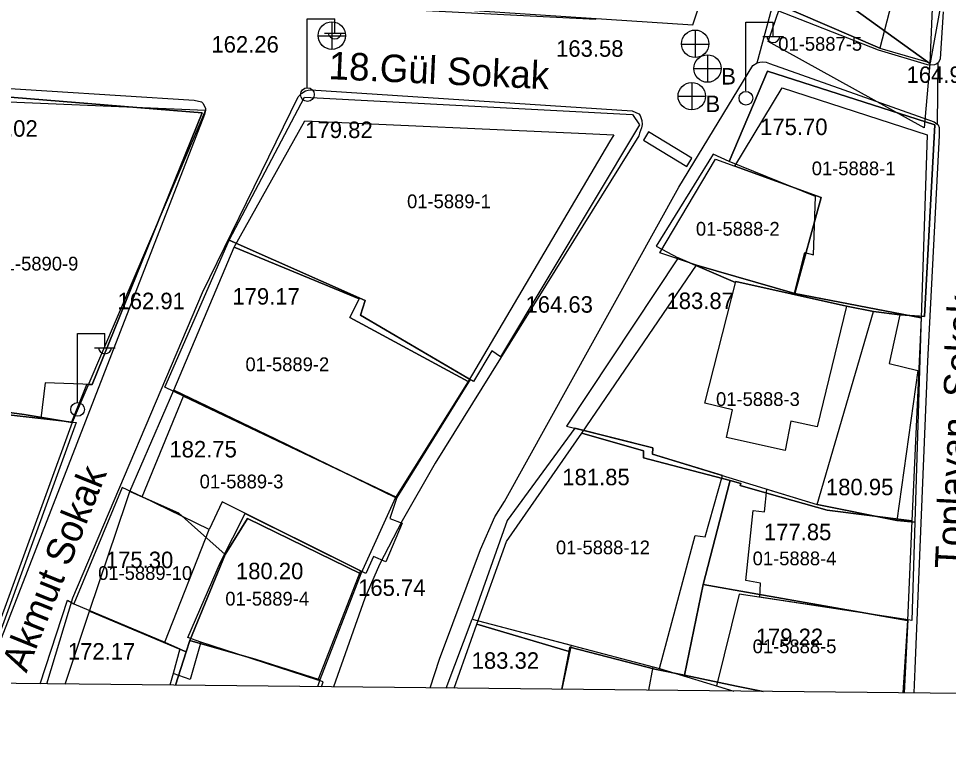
# Model space of a CAD drawing. Extents: x 419101 to 420177, y 4451541 to 4452254.
# Drawn here: x 419684.2 to 419751.9, y 4451540.5 to 4451594 of the extents above; entities that cross this region are included whole.
import ezdxf

# ---------------------------------------------------------------- set-up
doc = ezdxf.new("R2010")
doc.units = 0
for name, color, linetype in [('0_ÖNERİ_LEJAND', 7, 'Continuous'), ('2_KADASTRO', 7, 'Continuous'), ('3_HALİHAZIR', 7, 'Continuous')]:
    doc.layers.add(name, color=color, linetype=linetype)

msp = doc.modelspace()

# ---------------------------------------------------------------- linework, layer by layer
at = {"layer": '0_ÖNERİ_LEJAND'}
msp.add_lwpolyline([(419108.722, 4452245.778), (420173.096, 4452234.536), (420165.768, 4451540.511), (419101.295, 4451551.753)], close=True, dxfattribs=at)
at = {"layer": '2_KADASTRO'}
for points in [[(419740.661, 4451597.873), (419740.857, 4451598.524), (419741.759, 4451601.527), (419750.754, 4451595.919), (419750.522, 4451590.735)], [(419738.759, 4451592.334), (419740.661, 4451597.873), (419750.522, 4451590.735), (419750.125, 4451586.056)], [(419736.344, 4451583.268), (419739.792, 4451588.959), (419750.332, 4451585.552), (419749.889, 4451572.209), (419740.699, 4451573.984), (419742.625, 4451580.989)], [(419677.543, 4451566.054), (419677.767, 4451568.581), (419678.147, 4451572.97), (419679.455, 4451588.108), (419697.798, 4451587.341), (419695.85, 4451582.777), (419688.089, 4451564.592), (419684.607, 4451565.174), (419680.458, 4451565.739), (419679.064, 4451565.89), (419677.876, 4451566.022)], [(419699.89, 4451577.369), (419705.023, 4451586.569), (419725.487, 4451585.643), (419727.527, 4451585.55), (419727.217, 4451585.022), (419716.929, 4451567.596), (419708.311, 4451572.257), (419708.983, 4451573.598)], [(419730.87, 4451576.962), (419734.935, 4451583.779), (419736.344, 4451583.268), (419742.625, 4451580.989), (419740.699, 4451573.984), (419733.55, 4451576.052)], [(419695.496, 4451566.944), (419699.89, 4451577.369), (419708.983, 4451573.598), (419708.311, 4451572.257), (419716.929, 4451567.596), (419711.637, 4451559.137), (419702.916, 4451563.384)], [(419725.201, 4451563.831), (419733.55, 4451576.052), (419740.699, 4451573.984), (419749.889, 4451572.209), (419749.233, 4451557.452), (419743.051, 4451558.228), (419738.837, 4451559.408), (419736.717, 4451560.014), (419736.773, 4451560.167), (419735.987, 4451560.374), (419733.31, 4451561.078), (419729.685, 4451562.031), (419729.677, 4451562.548)], [(419692.295, 4451559.575), (419695.496, 4451566.944), (419702.916, 4451563.384), (419711.637, 4451559.137), (419709.106, 4451553.575), (419700.863, 4451557.608), (419699.22, 4451555.001), (419696.771, 4451557.179), (419695.85, 4451557.998), (419692.369, 4451559.542)], [(419667.481, 4451554.978), (419669.133, 4451559.184), (419674.133, 4451557.898), (419676.343, 4451557.329), (419677.105, 4451557.133), (419677.543, 4451566.054), (419677.876, 4451566.022), (419679.064, 4451565.89), (419680.458, 4451565.739), (419684.607, 4451565.174), (419688.089, 4451564.592), (419682.03, 4451547.998), (419674.679, 4451550.957), (419674.989, 4451551.802), (419672.575, 4451552.823), (419667.626, 4451554.917)], [(419717.545, 4451549.917), (419719.716, 4451555.926), (419725.201, 4451563.831), (419729.677, 4451562.548), (419729.685, 4451562.031), (419733.31, 4451561.078), (419735.987, 4451560.374), (419735.946, 4451560.214), (419734.037, 4451552.805), (419732.673, 4451546.196), (419730.5, 4451546.65), (419724.329, 4451548.257), (419724.265, 4451547.927)], [(419734.037, 4451552.805), (419735.946, 4451560.214), (419735.987, 4451560.374), (419736.773, 4451560.167), (419736.717, 4451560.014), (419738.837, 4451559.408), (419743.051, 4451558.228), (419749.233, 4451557.452), (419748.906, 4451550.185), (419737.602, 4451552.177)], [(419689.362, 4451550.868), (419689.363, 4451550.87), (419692.049, 4451558.846), (419692.295, 4451559.575), (419692.369, 4451559.542), (419695.85, 4451557.998), (419696.771, 4451557.179), (419699.22, 4451555.001), (419696.657, 4451548.733), (419696.388, 4451547.916)], [(419696.657, 4451548.733), (419699.22, 4451555.001), (419700.863, 4451557.608), (419709.106, 4451553.575), (419706.121, 4451545.875), (419701.493, 4451547.342)]]:
    msp.add_lwpolyline(points, close=True, dxfattribs=at)
for points in [[(419738.405, 4451545.025), (419736.447, 4451545.406), (419732.673, 4451546.196), (419734.037, 4451552.805), (419737.602, 4451552.177), (419748.906, 4451550.185), (419748.557, 4451544.918)], [(419687.574, 4451545.562), (419689.362, 4451550.868), (419696.388, 4451547.916), (419695.611, 4451545.477)], [(419715.913, 4451545.262), (419717.545, 4451549.917), (419724.265, 4451547.927), (419723.743, 4451545.18)], [(419695.611, 4451545.477), (419696.388, 4451547.916), (419696.657, 4451548.733), (419701.493, 4451547.342), (419706.121, 4451545.875), (419705.962, 4451545.367)], [(419723.743, 4451545.18), (419724.265, 4451547.927), (419724.329, 4451548.257), (419730.5, 4451546.65), (419732.673, 4451546.196), (419736.447, 4451545.406), (419738.405, 4451545.025)]]:
    msp.add_lwpolyline(points, dxfattribs=at)
at = {"layer": '3_HALİHAZIR'}
for p, q in [((419705.211, 4451588.994), (419705.211, 4451593.995)), ((419705.211, 4451593.995), (419707.211, 4451593.995)), ((419707.012, 4451591.757), (419707.012, 4451593.757)), ((419707.211, 4451592.995), (419707.211, 4451593.995)), ((419737.13, 4451588.735), (419737.13, 4451593.735)), ((419737.13, 4451593.735), (419739.13, 4451593.735)), ((419739.13, 4451592.735), (419739.13, 4451593.735)), ((419706.451, 4451592.955), (419707.951, 4451592.955)), ((419733.461, 4451591.164), (419733.461, 4451593.164)), ((419705.992, 4451592.747), (419707.992, 4451592.747)), ((419732.441, 4451592.154), (419734.441, 4451592.154)), ((419738.37, 4451592.695), (419739.87, 4451592.695)), ((419734.343, 4451591.368), (419734.343, 4451589.368)), ((419733.343, 4451590.368), (419735.343, 4451590.368)), ((419733.198, 4451589.361), (419733.198, 4451587.361)), ((419732.198, 4451588.361), (419734.198, 4451588.361)), ((419688.48, 4451566.078), (419688.48, 4451571.078)), ((419688.48, 4451571.078), (419690.48, 4451571.078)), ((419690.48, 4451570.078), (419690.48, 4451571.078)), ((419689.72, 4451570.038), (419691.22, 4451570.038))]:
    msp.add_line(p, q, dxfattribs=at)
for points in [[(419716.7, 4451607.892), (419716.269, 4451594.679), (419733.28, 4451593.543), (419738.021, 4451607.716), (419736.173, 4451608.415), (419731.591, 4451608.916), (419725.083, 4451609.156), (419724.836, 4451607.392)], [(419740.298, 4451598.94), (419748.072, 4451596.466), (419746.884, 4451591.864), (419739.049, 4451595.221)], [(419746.884, 4451591.864), (419750.581, 4451590.782), (419751.444, 4451595.607), (419748.072, 4451596.466), (419740.298, 4451598.94), (419739.049, 4451595.221)], [(419735.934, 4451583.606), (419734.755, 4451584.132), (419730.612, 4451577.435), (419732.215, 4451576.599), (419736.386, 4451574.798), (419736.406, 4451574.876), (419740.648, 4451573.927), (419744.461, 4451573.075), (419746.439, 4451572.673), (419748.357, 4451572.436), (419749.908, 4451572.344), (419750.151, 4451572.329), (419750.9, 4451586.272), (419738.716, 4451590.18)], [(419740.648, 4451573.927), (419741.435, 4451576.968), (419742.071, 4451576.815), (419742.21, 4451581.043), (419735.934, 4451583.606), (419738.716, 4451590.18), (419750.9, 4451586.272), (419750.151, 4451572.329), (419748.357, 4451572.436), (419746.439, 4451572.673), (419744.461, 4451573.075)], [(419679.1, 4451588.654), (419697.55, 4451587.148), (419689.536, 4451567.364), (419686.117, 4451567.484), (419685.822, 4451564.902), (419680.012, 4451565.557), (419680.181, 4451566.914), (419679.727, 4451567.031), (419679.731, 4451568.117), (419679.093, 4451568.172), (419679.168, 4451572.86), (419679.537, 4451573.025), (419679.696, 4451575.775), (419680.433, 4451575.743), (419680.558, 4451578.675), (419678.474, 4451578.738)], [(419688.068, 4451564.648), (419689.148, 4451567.378), (419689.536, 4451567.364), (419697.55, 4451587.148), (419679.1, 4451588.654), (419678.474, 4451578.738), (419680.558, 4451578.675), (419680.433, 4451575.743), (419679.696, 4451575.775), (419679.537, 4451573.025), (419679.168, 4451572.86), (419679.093, 4451568.172), (419679.731, 4451568.117), (419679.727, 4451567.031), (419680.181, 4451566.914), (419680.012, 4451565.557), (419685.822, 4451564.902)], [(419705.016, 4451588.283), (419728.892, 4451587.031), (419729.403, 4451586.271), (419719.285, 4451569.389), (419718.649, 4451569.821), (419717.315, 4451567.595), (419709.085, 4451572.405), (419709.423, 4451573.476), (419699.518, 4451577.884)], [(419729.676, 4451585.144), (419732.835, 4451583.231), (419733.203, 4451583.839), (419730.044, 4451585.752)], [(419696.193, 4451566.515), (419694.844, 4451567.171), (419699.518, 4451577.884), (419709.423, 4451573.476), (419709.085, 4451572.405), (419717.064, 4451567.742), (419711.73, 4451559.151)], [(419736.386, 4451574.798), (419732.215, 4451576.599), (419724.077, 4451564.346), (419730.366, 4451562.746), (419730.347, 4451562.286), (419742.319, 4451558.639), (419746.439, 4451572.673), (419744.461, 4451573.075), (419736.406, 4451574.876)], [(419736.406, 4451574.876), (419744.461, 4451573.075), (419742.325, 4451564.293), (419740.414, 4451564.697), (419739.988, 4451562.563), (419735.738, 4451563.501), (419736.16, 4451565.523), (419734.155, 4451566.015)], [(419746.439, 4451572.673), (419748.357, 4451572.436), (419747.578, 4451568.907), (419749.665, 4451568.383), (419748.137, 4451557.465), (419742.319, 4451558.639)], [(419749.908, 4451572.344), (419749.438, 4451557.357), (419748.137, 4451557.465), (419742.319, 4451558.639), (419746.439, 4451572.673), (419748.357, 4451572.436)], [(419696.193, 4451566.515), (419711.734, 4451559.149), (419711.223, 4451557.612), (419712.114, 4451557.281), (419710.921, 4451554.451), (419710.019, 4451554.838), (419709.479, 4451553.608), (419699.01, 4451558.82), (419698.062, 4451556.815), (419693.193, 4451559.196)], [(419724.679, 4451564.192), (419719.771, 4451557.464), (419717.202, 4451550.274), (419730.843, 4451546.703), (419733.449, 4451556.376), (419734.181, 4451556.289), (419735.437, 4451560.735), (419730.347, 4451562.286), (419730.366, 4451562.746)], [(419693.193, 4451559.196), (419691.732, 4451559.858), (419688.211, 4451551.407), (419694.83, 4451548.615), (419698.062, 4451556.815)], [(419738.144, 4451551.887), (419738.202, 4451552.911), (419737.127, 4451553.097), (419737.664, 4451558.195), (419738.506, 4451558.089), (419738.677, 4451559.748), (419742.319, 4451558.639), (419748.137, 4451557.465), (419749.438, 4451557.357), (419749.215, 4451550.191), (419748.951, 4451550.227)], [(419697.46, 4451548.6), (419696.501, 4451548.961), (419698.879, 4451554.441), (419700.683, 4451557.987), (419709.083, 4451553.805), (419705.972, 4451545.849)]]:
    msp.add_lwpolyline(points, close=True, dxfattribs=at)
for points in [[(419751.505, 4451594.501), (419751.275, 4451591.088), (419751.165, 4451590.798), (419751.049, 4451590.719), (419750.863, 4451590.629), (419750.596, 4451590.627), (419750.373, 4451590.65), (419746.786, 4451591.717), (419738.853, 4451594.81), (419738.704, 4451594.942), (419738.571, 4451595.116), (419738.542, 4451595.412), (419738.612, 4451595.746), (419739.311, 4451597.988)], [(419726.207, 4451593.946), (419719.512, 4451594.268), (419713.871, 4451594.562)], [(419737.973, 4451590.791), (419739.032, 4451594.74)], [(419714.151, 4451545.281), (419714.83, 4451547.368), (419717.81, 4451555.364), (419718.868, 4451557.722), (419719.561, 4451558.856), (419732.258, 4451581.725), (419737.655, 4451590.58), (419737.973, 4451590.791), (419738.157, 4451590.839), (419738.326, 4451590.86), (419738.62, 4451590.834), (419738.867, 4451590.725), (419750.857, 4451586.494), (419751.142, 4451586.272), (419751.218, 4451586.086), (419751.222, 4451585.833), (419751.221, 4451585.483), (419750.365, 4451569.07), (419749.436, 4451546.659), (419749.361, 4451544.909)], [(419751.117, 4451590.766), (419751.062, 4451586.334)], [(419680.849, 4451589.097), (419696.985, 4451588.064), (419697.514, 4451587.957), (419697.594, 4451587.841), (419697.803, 4451587.481), (419697.796, 4451587.313), (419697.728, 4451587.035), (419681.637, 4451545.624)], [(419686.237, 4451545.576), (419688.14, 4451551.826), (419697.578, 4451574.062), (419704.538, 4451588.314), (419704.816, 4451588.569), (419705.076, 4451588.741), (419705.261, 4451588.803), (419705.459, 4451588.822), (419728.854, 4451587.28), (419729.351, 4451587.076), (419729.444, 4451586.945), (419729.569, 4451586.575), (419729.585, 4451586.293), (419729.546, 4451586.056), (419729.389, 4451585.655), (419729.338, 4451585.461), (419714.528, 4451561.646), (419712.116, 4451557.438), (419710.463, 4451554.264), (419709.39, 4451551.824), (419707.115, 4451545.355)], [(419671.645, 4451555.083), (419672.202, 4451556.463), (419673.044, 4451556.133), (419673.878, 4451558.602), (419678.211, 4451557.404), (419678.991, 4451565.672), (419688.393, 4451564.611), (419682.38, 4451548.14), (419674.492, 4451551.016), (419674.778, 4451551.86), (419671.625, 4451553.169)], [(419685.771, 4451545.581), (419687.763, 4451551.676), (419688.211, 4451551.407), (419694.83, 4451548.615), (419695.936, 4451548.122), (419695.442, 4451546.32), (419695.21, 4451545.481)], [(419748.693, 4451544.916), (419748.951, 4451550.227), (419736.653, 4451552.116), (419734.993, 4451545.435), (419736.262, 4451545.047)], [(419715.311, 4451545.269), (419717.202, 4451550.274), (419724.422, 4451548.384), (419723.73, 4451545.18)], [(419706.24, 4451545.364), (419706.358, 4451545.724), (419697.46, 4451548.6), (419696.69, 4451545.89), (419695.442, 4451546.32), (419695.21, 4451545.481)], [(419730.086, 4451545.113), (419730.394, 4451546.821), (419730.843, 4451546.703), (419736.262, 4451545.047)]]:
    msp.add_lwpolyline(points, dxfattribs=at)
for centre, radius in [((419706.996, 4451592.765), 1), ((419733.446, 4451592.172), 1), ((419734.343, 4451590.368), 1), ((419705.221, 4451588.47), 0.5), ((419733.198, 4451588.361), 1), ((419737.14, 4451588.21), 0.5), ((419688.49, 4451565.553), 0.5)]:
    msp.add_circle(centre, radius, dxfattribs=at)
for centre in [(419707.211, 4451592.998), (419739.13, 4451592.738), (419690.48, 4451570.082)]:
    msp.add_arc(centre, 0.474, 184.83843, 355.14641, dxfattribs=at)

# ---------------------------------------------------------------- texts
at = {"layer": '2_KADASTRO'}
for s, p in [('01-5887-5', (419739.501, 4451591.667)), ('01-5888-1', (419741.935, 4451582.601)), ('01-5889-1', (419712.473, 4451580.202)), ('01-5888-2', (419733.502, 4451578.202)), ('01-5890-9', (419682.443, 4451575.669)), ('01-5889-2', (419700.707, 4451568.338)), ('01-5888-3', (419734.968, 4451565.804)), ('01-5889-3', (419697.374, 4451559.806)), ('01-5888-12', (419723.313, 4451555.006)), ('01-5888-4', (419737.634, 4451554.206)), ('01-5889-10', (419689.985, 4451553.14)), ('01-5889-4', (419699.241, 4451551.274)), ('01-5888-5', (419737.634, 4451547.807))]:
    msp.add_text(s, height=1, dxfattribs=at).set_placement(p)
at = {"layer": '3_HALİHAZIR'}
for s, height, rotation, p in [('162.26 ', 1.2, 0.00203, (419698.229, 4451591.531)), ('163.58 ', 1.2, 0.00203, (419723.322, 4451591.227)), ('18.Gül Sokak', 2, 357.35295, (419706.732, 4451589.604)), ('164.96 ', 1.2, 0.00203, (419748.837, 4451589.324)), ('162.91 ', 1.2, 0.00203, (419691.391, 4451572.851)), ('Toplayan  Sokak', 2, 87.13459, (419752.889, 4451553.924)), ('164.63 ', 1.2, 0.00203, (419721.096, 4451572.596)), ('Akmut Sokak', 2, 68.08075, (419684.759, 4451546.319)), ('165.74 ', 1.2, 0.00203, (419708.908, 4451551.979))]:
    msp.add_text(s, height=height, rotation=rotation, dxfattribs=at).set_placement(p)
for s, p in [('B', (419735.343, 4451589.207)), ('B', (419734.198, 4451587.199)), ('175.70', (419738.176, 4451585.527)), ('175.02', (419680.674, 4451585.407)), ('179.82', (419705.061, 4451585.31)), ('179.17', (419699.756, 4451573.183)), ('183.87', (419731.36, 4451572.863)), ('182.75', (419695.172, 4451562.058)), ('181.85', (419723.774, 4451560.032)), ('180.95', (419742.968, 4451559.304)), ('177.85', (419738.454, 4451556.033)), ('175.30', (419690.546, 4451553.998)), ('180.20', (419700.014, 4451553.191)), ('179.22', (419737.857, 4451548.395)), ('172.17', (419687.777, 4451547.343)), ('183.32', (419717.176, 4451546.672))]:
    msp.add_text(s, height=1.2, dxfattribs=at).set_placement(p)

doc.saveas('drawing.dxf')
